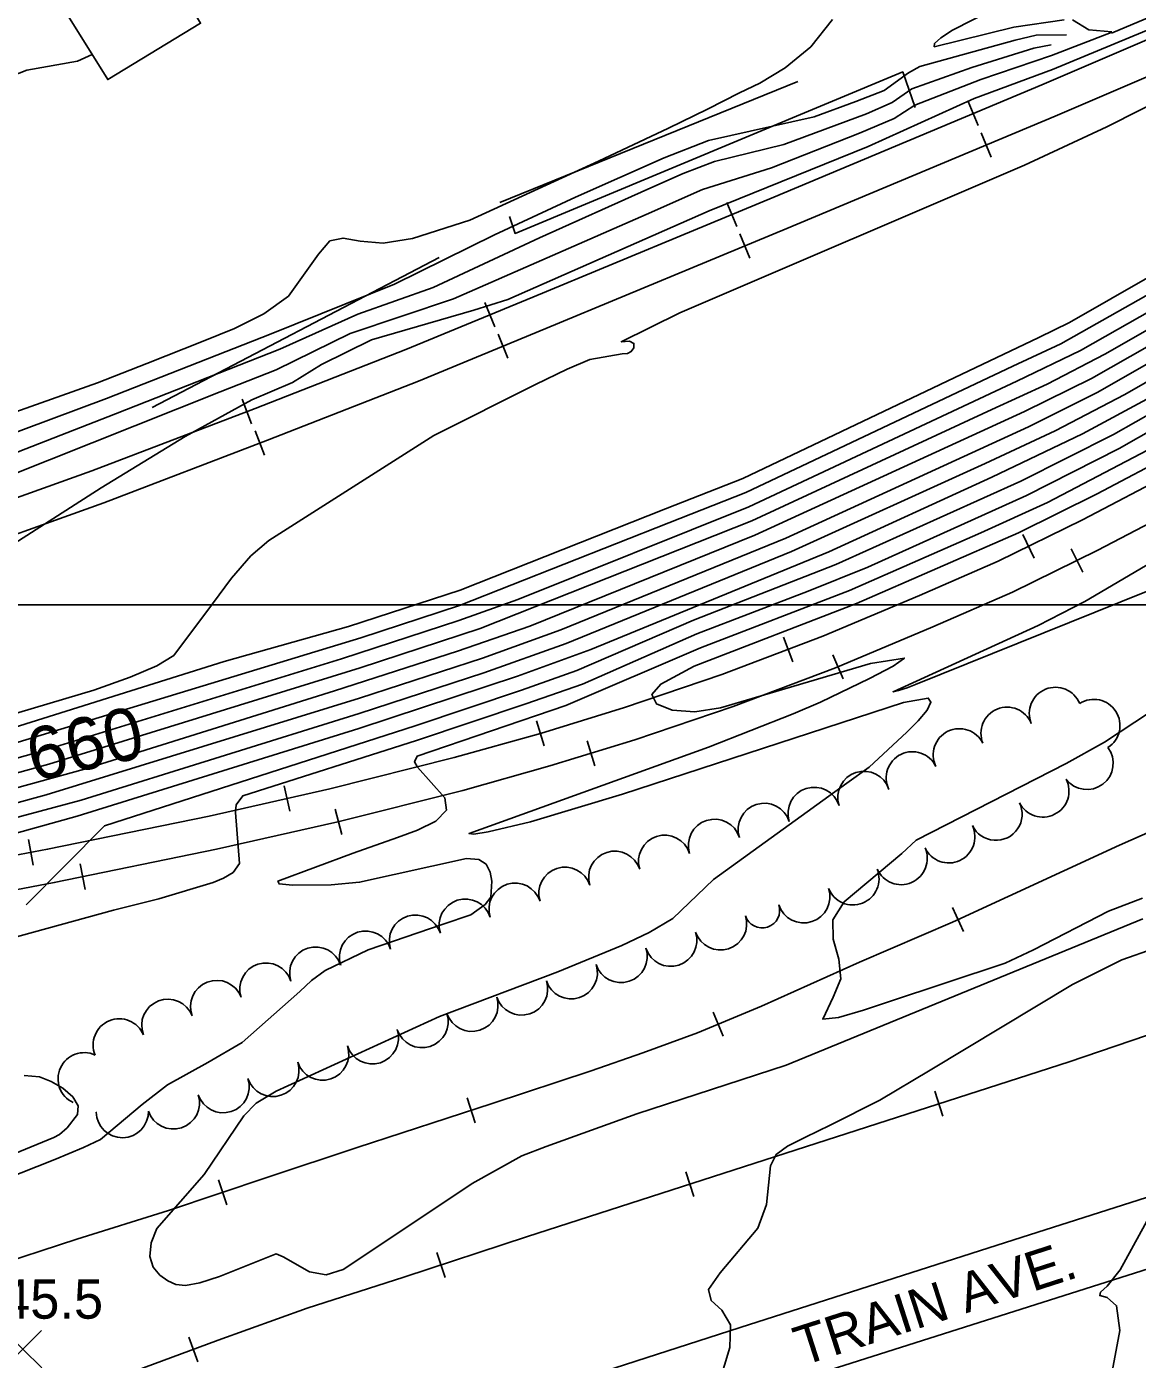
# Model space of a CAD drawing. Extents: x 79600 to 91800, y 75600 to 84400.
# Drawn here: x 82374 to 82798, y 80712 to 81221 of the extents above; entities that cross this region are included whole.
import ezdxf

# ---------------------------------------------------------------- set-up
doc = ezdxf.new("R2010")
doc.units = 0
for name, color, linetype in [('084-085$0$BLDG', 7, 'Continuous'), ('084-085$0$GRID', 7, 'Continuous'), ('084-085$0$INDEX', 7, 'Continuous'), ('084-085$0$INDXLBL', 7, 'Continuous'), ('084-085$0$INTER', 7, 'Continuous'), ('084-085$0$ROAD', 7, 'Continuous'), ('084-085$0$ROAD-NAME', 7, 'Continuous'), ('084-085$0$RR', 7, 'Continuous'), ('084-085$0$SPOTMARK', 7, 'Continuous'), ('084-085$0$SPOTS', 7, 'Continuous'), ('084-085$0$TREES', 7, 'Continuous'), ('084-085$0$WALL', 7, 'Continuous')]:
    doc.layers.add(name, color=color, linetype=linetype)

# ---------------------------------------------------------------- blocks, each defined once
blk = doc.blocks.new('084-085$0$RRTICK100')
blk.add_line((0, -5), (0, 5))
blk = doc.blocks.new('084-085$0$SPOTX')
at = {"layer": '084-085$0$SPOTMARK'}
for p, q in [((-0.37, 0.358), (0.351, -0.358)), ((-0.012, 0), (0.347, 0.358)), ((-0.012, 0), (-0.37, -0.358))]:
    blk.add_line(p, q, dxfattribs=at)

msp = doc.modelspace()

# ---------------------------------------------------------------- linework, layer by layer
at = {"layer": '084-085$0$BLDG'}
msp.add_lwpolyline([(82403.91, 81280.5), (82368.6, 81258.51), (82404.57, 81200.59), (82440.04, 81222.12), (82423.7, 81249.22), (82432.54, 81253.48), (82430.96, 81257.04), (82452.65, 81269.93), (82446.84, 81277.82), (82475.65, 81294.95), (82468.12, 81305.78), (82418.57, 81274.84), (82424.22, 81265.08), (82416.17, 81260.06)], close=True, dxfattribs=at)
at = {"layer": '084-085$0$GRID'}
msp.add_line((85000, 81000), (80000, 81000), dxfattribs=at)
at = {"layer": '084-085$0$INDEX'}
for points in [[(82358.59, 81016.93), (82402.08, 81044.65), (82434.09, 81064.27), (82459.64, 81078.27), (82475.14, 81084.94), (82486.28, 81091.8), (82505.33, 81101.13), (82544.46, 81112.53), (82557.44, 81116.64), (82634.39, 81150.4), (82695.09, 81175.07), (82735.64, 81193.37), (82765.62, 81204.52), (82829.12, 81230.88), (82921.55, 81271.48), (82965.1, 81291.95), (82991.32, 81304.9), (83028.61, 81328.31), (83057.68, 81343.54)], [(82254.91, 80904.05), (82382.07, 80939.02), (82501.04, 80975.83), (82546.84, 80990.84), (82650.69, 81032.01), (82742.43, 81074.54), (82763.5, 81084.25), (82785.64, 81095.73), (82854.97, 81135.33), (82872.78, 81145.71), (82911.76, 81171.14), (82959.58, 81207.89), (82980.66, 81224.58), (82993.53, 81233.26), (83019.4, 81246.79), (83055.54, 81270.57), (83097.05, 81295.39), (83109.33, 81302.54), (83126.18, 81309.59), (83138.04, 81314.37)], [(82373.38, 80885.36), (82403.33, 80915.54), (82522.03, 80953.74), (82562.73, 80967.38), (82583.86, 80974.82), (82628.35, 80994.13), (82682.75, 81015.3), (82753.47, 81047.23), (82788.92, 81065), (82840.07, 81094.04), (82865.94, 81108.97), (82904.11, 81134.04), (82934.06, 81154.84), (82990.98, 81198.75), (83011.32, 81214.13), (83027.79, 81224.18), (83037.05, 81230.22), (83074.72, 81261.89), (83108.67, 81286.9), (83117.53, 81291.82)], [(82255.52, 81023.64), (82257.37, 81027.55), (82260.12, 81032.57), (82264.54, 81037.73), (82277.7, 81045.42), (82284.18, 81050.37), (82293.76, 81061.3), (82312.16, 81077.28), (82320.13, 81084.39), (82328.94, 81095.05), (82338.31, 81110.46), (82346.82, 81128.89), (82352.75, 81147.88), (82355.03, 81165.19), (82355.07, 81189.99), (82356.55, 81195.88), (82359.53, 81198.69), (82373.57, 81204.21), (82393.05, 81207.6), (82398.63, 81210.16)]]:
    msp.add_lwpolyline(points, dxfattribs=at)
at = {"layer": '084-085$0$INTER'}
for points in [[(82251.84, 80914.36), (82256.6, 80915.86), (82358.48, 80943.94), (82501.33, 80987.4), (82538.99, 80999.75), (82619, 81031.33), (82648.38, 81042.82), (82750.48, 81091.12), (82768.76, 81099.59), (82868.3, 81155.79), (82906.41, 81180.25), (82968.44, 81228.54), (82976.53, 81234.91), (83016.04, 81255.84), (83068.65, 81288.5), (83119.76, 81317.01), (83124.62, 81319.36), (83149.4, 81326.86)], [(82253.55, 80908.62), (82377.95, 80943.6), (82493.84, 80979.35), (82538.74, 80993.9), (82561.31, 81001.93), (82649.54, 81037.41), (82751.95, 81085.34), (82776.34, 81097.08), (82863.17, 81146.43), (82900.73, 81170.23), (82915.19, 81179.84), (82978.6, 81229.75), (83017.72, 81251.32), (83053.72, 81273.97), (83096.89, 81298.58), (83110.94, 81306.11), (83140.81, 81317.42)], [(82352.83, 80948.09), (82449.1, 80978.35), (82496.51, 80991.67), (82539.23, 81005.6), (82617.66, 81036.65), (82647.23, 81048.22), (82760.37, 81102.07), (82772.15, 81107.77), (82835.24, 81143.97), (82859.53, 81157.23), (82868.58, 81162.24), (82875.23, 81167.15), (82902.34, 81195.6), (82927.51, 81217.5), (82945.99, 81233.86), (82956.47, 81241.94), (82967.86, 81249.18), (83005.77, 81267.92), (83028.8, 81281.82), (83072.55, 81306.61)], [(82311.24, 80857.1), (82406.74, 80883.31), (82424.03, 80887.68), (82444.82, 80893.93), (82448.78, 80895.46), (82452.5, 80897.72), (82454.96, 80901.15), (82453.36, 80920.57), (82453.66, 80923.53), (82456.13, 80927.01), (82522.55, 80948.14), (82564.3, 80962.13), (82585.93, 80969.63), (82629.69, 80988.81), (82672.21, 81005.16), (82695.05, 81014.37), (82755.67, 81041.76), (82791.02, 81059.65), (82861.42, 81099.71), (82897.59, 81123.13), (82920.92, 81138.93), (83004.71, 81202.65), (83029.47, 81219.65), (83077.24, 81259.28)], [(82751.22, 81231.75), (82727.41, 81219.42), (82722.94, 81216.53), (82720.5, 81214.33), (82720.43, 81213.13), (82750.84, 81220.65), (82770.07, 81223.43)], [(82322.24, 81057.03), (82400.65, 81084.71), (82419.46, 81092.09), (82441.04, 81100.69), (82452.98, 81105.52), (82464.24, 81111.07), (82473.61, 81117.89), (82485.11, 81133.87), (82489.45, 81139), (82494.48, 81140.04), (82501.04, 81138.85), (82509.83, 81138.14), (82521.06, 81139.9), (82542.95, 81146.93), (82592.05, 81169.38), (82618.86, 81182.06), (82633.76, 81189.36), (82646.02, 81195.52), (82653.8, 81199.26), (82663.48, 81205.03), (82673.25, 81213.17), (82681.58, 81223.58)], [(82773.24, 81223.47), (82779.47, 81219.61), (82788.23, 81218.81)], [(82226.15, 81000.78), (82265.07, 81024.62), (82308.8, 81043.24), (82404.09, 81078.81), (82467, 81103.53), (82514.13, 81122.49), (82552.41, 81141.25), (82583.35, 81155.7), (82617.14, 81170.76), (82634.16, 81177.29), (82674.51, 81186.42), (82690.5, 81192.24), (82701.25, 81196.42), (82710.54, 81203.22), (82714.84, 81205.56), (82751.36, 81215.61), (82759.41, 81217.56), (82770.94, 81217.69)], [(82227.6, 80995.9), (82301.22, 81023.16), (82447.57, 81081.35), (82468.86, 81089.75), (82497.23, 81103.63), (82536.71, 81116.86), (82610.25, 81149.03), (82631.85, 81158.6), (82658.22, 81166.9), (82691.85, 81180.14), (82705.09, 81185.77), (82712.95, 81190.83), (82738.25, 81200.62), (82765.25, 81209.75), (82788, 81218.58)], [(82227.22, 80997.17), (82264.52, 81017.18), (82407.53, 81072.9), (82470.3, 81097.58), (82500.16, 81110.98), (82528.96, 81121.2), (82569.53, 81140.09), (82610.98, 81158.79), (82624.5, 81164.68), (82636.43, 81169.26), (82662.96, 81175.85), (82694.57, 81187.57), (82704.36, 81191.79), (82711.8, 81197.08), (82734.75, 81205.21), (82758.43, 81212.56), (82765.06, 81213.89)], [(82364.63, 80956.99), (82399.27, 80967.39), (82413.06, 80972.27), (82423.33, 80976.66), (82429.79, 80980.62), (82444.59, 81000.34), (82451.87, 81010.12), (82459.27, 81018.64), (82466.13, 81024.48), (82529.16, 81064.69), (82568.08, 81084.13), (82580.1, 81090.01), (82588.84, 81093.61), (82601.17, 81095.83), (82603.15, 81095.97), (82604.6, 81096.68), (82605.61, 81098.18), (82605.63, 81099.82), (82603.96, 81100.69), (82600.82, 81100.44), (82623.19, 81111.54), (82754.94, 81167.92), (82786.4, 81182.5), (82812.34, 81195.66)], [(82268.53, 80858.24), (82283.74, 80862.38), (82287.78, 80863.37), (82292.86, 80864.85), (82296.36, 80866.16), (82299.85, 80868.42), (82302.47, 80872.19), (82303.86, 80883.94), (82303.93, 80889.37), (82304.99, 80893.05), (82309.61, 80895.98), (82392.84, 80919.18), (82500.46, 80952.69), (82561.16, 80972.63), (82589.13, 80982.92), (82680.1, 81020.24), (82742.4, 81048.69), (82777.09, 81065.25), (82803.35, 81079.36), (82863.75, 81114.24), (82900.55, 81138.12), (82905.68, 81141.65)], [(82257.97, 80893.77), (82381.05, 80927.35), (82500.75, 80964.26), (82547.77, 80979.61), (82577.64, 80990.38), (82663.69, 81025.44), (82756.37, 81067.99), (82782.63, 81081.04), (82849.79, 81119.38), (82867.55, 81129.6)], [(82259.57, 80888.38), (82273.62, 80892.95), (82394.43, 80925.29), (82500.6, 80958.48), (82548.23, 80974), (82579.72, 80985.19), (82665.82, 81020.37), (82739.83, 81053.99), (82766.64, 81066.43), (82793.27, 81080.31), (82852.7, 81114.46), (82879.51, 81130.59), (82884.45, 81133.87)], [(82256.39, 80899.09), (82361.83, 80927.89), (82395.64, 80937.22), (82491.17, 80967.04), (82538.25, 80982.19), (82565.87, 80991.83), (82651.85, 81026.6), (82754.9, 81073.78), (82780.53, 81086.38), (82852.62, 81127.47)], [(82351.78, 80775.16), (82384.28, 80788.05), (82395.34, 80792.65), (82401.79, 80795.63), (82417.75, 80809.01), (82427.44, 80816.59), (82442.83, 80825.11), (82455.96, 80832.73), (82477.9, 80852.2), (82482.36, 80856.37), (82487.6, 80860.21), (82504.11, 80868.11), (82532.74, 80877.93), (82543.31, 80881.57), (82548.78, 80885.46), (82551.01, 80888.3), (82551.36, 80894.43), (82550.73, 80897.86), (82549.2, 80900.83), (82546.35, 80902.61), (82541.64, 80903.03), (82500.8, 80893.98), (82489.98, 80892.98), (82475.19, 80892.83), (82470.05, 80893.34), (82469.61, 80894.44), (82498.32, 80905.03), (82515.29, 80911.09), (82522.88, 80913.9), (82529.93, 80917.35), (82533.95, 80921.47), (82533.32, 80926.15), (82522.88, 80937.91), (82521.8, 80939.91), (82522.79, 80942.16), (82579.57, 80961.52), (82631.03, 80983.5), (82688.07, 81005.4), (82738.25, 81027.5), (82763.74, 81039.08), (82810.24, 81063.41)], [(82800.17, 80879.94), (82663.81, 80824.1), (82606.78, 80805.44), (82572.07, 80792.95), (82562.78, 80789.4), (82543.83, 80778.87), (82500.84, 80750.23), (82494.55, 80746.08), (82488.03, 80744.03), (82481.64, 80745.15), (82471.64, 80750.92), (82468.87, 80752.06), (82447.23, 80743.33), (82439.7, 80740.92), (82434.29, 80739.94), (82430.53, 80740.31), (82427.47, 80741.7), (82424.45, 80743.89), (82421.92, 80746.95), (82420.64, 80751.04), (82421.18, 80756.15), (82423.36, 80761.74), (82441.36, 80782.35), (82456.52, 80804.79), (82461.33, 80809.61), (82468.97, 80814.21), (82531.35, 80842.64), (82576.55, 80859.7), (82601.02, 80869.82), (82611.42, 80874.81), (82620.5, 80880.09), (82636.1, 80894.97), (82687, 80931.82), (82695.48, 80937.89), (82709.89, 80951.25), (82714.3, 80955.68), (82717.64, 80959.72), (82719.15, 80962.79), (82718.1, 80964.33), (82708.7, 80962.57), (82601.22, 80927.56), (82566.11, 80917.07), (82549.9, 80913.18), (82544.46, 80912.35), (82542.61, 80912.58), (82634.12, 80945.51), (82666.52, 80958.24), (82676.89, 80962.76), (82695.6, 80971.77), (82704.71, 80976.5), (82709, 80979.58), (82695.99, 80977.59), (82648.7, 80963.48), (82638.69, 80960.59), (82628.92, 80959.09), (82620.25, 80959.74), (82614.21, 80962.16), (82612.46, 80965.7), (82615.9, 80969.69), (82628.6, 80976.52), (82690.72, 81000.46), (82752.64, 81027.49), (82782.64, 81042.37), (82812.54, 81058.1)], [(82870.12, 81032.68), (82713.29, 80969.51), (82710.03, 80968.27), (82706.8, 80967.23), (82704.66, 80966.71), (82760.08, 80992.04), (82777.92, 81001.16), (82858.94, 81048.79)], [(82800.01, 80887.9), (82787.04, 80882.93), (82758.31, 80868.1), (82747.49, 80863.08), (82702.53, 80848.13), (82693.4, 80845.08), (82683.79, 80842.33), (82677.78, 80841.7), (82681.76, 80850.01), (82684.71, 80857.05), (82683.97, 80864.59), (82681.77, 80872.18), (82681.61, 80879.55), (82685.97, 80886.42), (82708.07, 80904.92), (82713.44, 80910.07), (82770.82, 80939.29), (82785.47, 80947.49), (82820.65, 80970.61)], [(82804.47, 80868.7), (82792.14, 80864.35), (82773.19, 80854.96), (82718.8, 80822.13), (82699.57, 80810.76), (82680.58, 80801.11), (82671.22, 80796.53), (82664.32, 80793.15), (82659.95, 80789.98), (82657.78, 80785.63), (82656.27, 80770.86), (82652.99, 80761.81), (82638.6, 80744.75), (82634.08, 80738.44), (82635.11, 80734.23), (82639.19, 80730.45), (82642.54, 80724.92), (82642.34, 80716.19), (82636.14, 80696)], [(82368.79, 80790.24), (82383.96, 80796.48), (82386.17, 80797.64), (82389.05, 80800.19), (82392.98, 80805.27), (82393.29, 80808.55), (82391.2, 80812), (82387.4, 80815.25), (82382.94, 80817.9), (82378.43, 80819.58), (82372.6, 80820.1)], [(82810.25, 80780.32), (82791.49, 80745.91), (82786.42, 80739.64), (82783.96, 80737.38), (82783.68, 80736.08), (82786.49, 80735.38), (82790.06, 80732.2), (82791.28, 80722.75), (82788.03, 80704.98)]]:
    msp.add_lwpolyline(points, dxfattribs=at)
at = {"layer": '084-085$0$ROAD'}
for points in [[(82526.61, 80685.34), (82646.24, 80723.87), (82750.82, 80757.34), (82878.99, 80798.26), (82988.53, 80834.09), (83102.11, 80870.57), (83159.2, 80889.43), (83185.89, 80898.46), (83206.83, 80906.21), (83225.28, 80914.26), (83244.97, 80922.78), (83260.15, 80931.11), (83274.41, 80939.44), (83287.26, 80948.08), (83298.86, 80957.32), (83313.09, 80969.23), (83330.25, 80984.42), (83346.62, 81001.31), (83363.61, 81020.23), (83451.73, 81124.34), (83535.05, 81224.21), (83642.47, 81350.36), (83678.89, 81393.19), (83686.23, 81402.11)], [(83163.1, 80863.49), (83022.07, 80816.73), (82821.44, 80752.34), (82669.84, 80704.28)]]:
    msp.add_lwpolyline(points, dxfattribs=at)
at = {"layer": '084-085$0$RR'}
for points in [[(83149.84, 81362.64), (83111.23, 81346.7), (83071.22, 81330.27), (83023.77, 81310.38), (82914.6, 81264.29), (82761.56, 81198.65), (82659.06, 81155.71), (82566.95, 81117.5), (82518.41, 81097.45), (82460.87, 81075.01), (82398.52, 81051.14), (82336.16, 81028.82), (82262.31, 81003.64), (82228.57, 80992.66)], [(83150.85, 81349.9), (83116.18, 81334.67), (83076.2, 81318.27), (83028.81, 81298.4), (82919.69, 81252.33), (82766.63, 81186.68), (82664.06, 81143.71), (82571.91, 81105.49), (82523.26, 81085.39), (82465.56, 81062.89), (82403.04, 81038.95), (82340.45, 81016.55), (82266.42, 80991.3), (82232.27, 80980.19)], [(83056.51, 81222.43), (83024.19, 81194.09), (82995.73, 81170.9), (82967.73, 81149.27), (82935.22, 81126.05), (82907.51, 81107.68), (82873.59, 81086.48), (82844.01, 81068.73), (82811.63, 81050.49), (82777.07, 81032.39), (82744.83, 81016.64), (82714.75, 81003.54), (82677.85, 80987.92), (82639.23, 80973.37), (82601.99, 80960.69), (82569.87, 80950.85), (82536.97, 80941.63), (82489.47, 80929.67), (82443.35, 80919.27), (82381.56, 80906.6), (82260.97, 80883.66)], [(83065.2, 81212.77), (83032.58, 81184.16), (83003.81, 81160.71), (82975.48, 81138.83), (82942.59, 81115.34), (82914.54, 81096.75), (82880.38, 81075.39), (82850.54, 81057.49), (82817.84, 81039.06), (82782.94, 81020.79), (82750.28, 81004.83), (82719.88, 80991.6), (82682.67, 80975.84), (82643.61, 80961.13), (82605.99, 80948.32), (82573.53, 80938.38), (82540.31, 80929.06), (82492.48, 80917.02), (82446.09, 80906.56), (82384.08, 80893.84), (82264.7, 80871.13)], [(83074.26, 81045.3), (83022.67, 81016.68), (82961.14, 80985.82), (82862.55, 80939.64), (82791.23, 80908.1), (82727.36, 80878.77), (82691.85, 80863.47), (82654.33, 80846.59), (82629.98, 80836.49), (82609.04, 80828.74), (82589.34, 80821.93), (82551.48, 80809.41), (82499.82, 80792.6), (82465.68, 80781.35), (82427.83, 80768.51), (82392.76, 80757.56), (82358.31, 80746.46)], [(83053.62, 80940.38), (83011.32, 80918.19), (82959.85, 80894.08), (82913.17, 80875.13), (82867.42, 80857.89), (82772, 80825.42), (82683.1, 80796.71), (82565.02, 80758.65), (82517.7, 80743.12), (82480.77, 80731.22), (82446.8, 80719.04), (82407.86, 80704.64)]]:
    msp.add_lwpolyline(points, dxfattribs=at)
at = {"layer": '084-085$0$TREES'}
for centre, radius, start, end in [((82766.73, 80958.46), 10, 22.3631, 202.3631), ((82781.37, 80953.84), 10, 302.6509, 122.6509), ((82748.24, 80950.85), 10, 22.3631, 202.3631), ((82730.01, 80942.64), 10, 26.1065, 206.1065), ((82712.05, 80933.84), 10, 26.1065, 206.1065), ((82778.8, 80939.39), 10, 217.1187, 37.1187), ((82693.55, 80926.37), 10, 17.892, 197.892), ((82761.9, 80928.85), 10, 206.795, 26.795), ((82674.51, 80920.25), 10, 17.7595, 197.7595), ((82655.46, 80914.15), 10, 17.7595, 197.7595), ((82743.98, 80919.97), 10, 205.9348, 25.9348), ((82636.42, 80908.05), 10, 17.7595, 197.7595), ((82725.94, 80911.33), 10, 205.2211, 25.2211), ((82617.37, 80901.95), 10, 17.7595, 197.7595), ((82598.32, 80895.85), 10, 17.7595, 197.7595), ((82707.74, 80903.04), 10, 203.7401, 23.7401), ((82579.28, 80889.75), 10, 17.7595, 197.7595), ((82689.3, 80895.29), 10, 201.9052, 21.9052), ((82560.23, 80883.65), 10, 17.7595, 197.7595), ((82670.52, 80888.45), 10, 198.109, 18.109), ((82541.18, 80877.55), 10, 17.7595, 197.7595), ((82654.63, 80883.25), 6.72, 198.109, 18.109), ((82522.14, 80871.45), 10, 17.7595, 197.7595), ((82638.73, 80878.05), 10, 198.109, 18.109), ((82503.09, 80865.34), 10, 17.7595, 197.7595), ((82619.72, 80871.84), 10, 198.109, 18.109), ((82484.04, 80859.24), 10, 17.7595, 197.7595), ((82600.71, 80865.62), 10, 198.109, 18.109), ((82465.01, 80853.15), 9.98, 17.7595, 197.7595), ((82581.71, 80859.4), 10, 198.109, 18.109), ((82446.18, 80846.49), 10, 21.1535, 201.1535), ((82562.7, 80853.19), 10, 198.109, 18.109), ((82427.52, 80839.28), 10, 21.1535, 201.1535), ((82543.69, 80846.97), 10, 198.109, 18.109), ((82408.97, 80831.8), 10, 22.7279, 202.7279), ((82524.68, 80840.75), 10, 198.109, 18.109), ((82505.67, 80834.54), 10, 198.109, 18.109), ((82395.55, 80818.87), 10, 65.1334, 245.1334), ((82486.66, 80828.32), 10, 198.109, 18.109), ((82467.65, 80822.1), 10, 198.109, 18.109), ((82448.64, 80815.89), 10, 198.109, 18.109), ((82429.63, 80809.67), 10, 198.109, 18.109), ((82410.13, 80806.36), 10, 181.146, 1.146), ((82400.13, 80806.16), 0.0000000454, 181.1575, 1.1575)]:
    msp.add_arc(centre, radius, start, end, dxfattribs=at)
at = {"layer": '084-085$0$WALL'}
for p, q in [((82554.37, 81153.6), (82668.24, 81199.89)), ((82421.57, 81075.31), (82531.17, 81132.61))]:
    msp.add_line(p, q, dxfattribs=at)
for points in [[(82788.19, 81218.37), (82967.51, 81294), (83003.64, 81310.87)], [(82558.13, 81148.34), (82560.2, 81141.82), (82708.34, 81203.56), (82713.09, 81189.9)]]:
    msp.add_lwpolyline(points, dxfattribs=at)

# ---------------------------------------------------------------- block references
at = {"layer": '084-085$0$RR'}
for p, rotation in [((82735.27, 81187.64), -157.27063421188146), ((82740.23, 81175.62), -157.27063421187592), ((82643.01, 81149.05), -157.4716673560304), ((82647.98, 81137.04), -157.47167497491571), ((82550.63, 81110.76), -157.55352005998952), ((82555.6, 81098.75), -157.55352005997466), ((82457.72, 81073.8), -159.05071986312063), ((82462.68, 81061.78), -159.0507198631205), ((82756.44, 81022.31), -153.960531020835), ((82774.94, 81016.88), -153.96053102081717), ((82664.56, 80982.91), -159.3597871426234), ((82683.6, 80976.23), -157.05164387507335), ((82569.87, 80950.85), -162.96359978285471), ((82589.25, 80943.19), -162.96359978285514), ((82473.03, 80925.96), -167.29357046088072), ((82492.73, 80917.08), -165.8661647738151), ((82375.18, 80905.38), -169.23019195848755), ((82394.97, 80896.08), -168.4113149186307), ((82729.49, 80879.75), -155.3402752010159), ((82637.85, 80839.75), -157.4587192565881), ((82722.17, 80809.33), -162.10769090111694), ((82543.46, 80806.8), -161.98089522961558), ((82627, 80778.63), -162.1342059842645), ((82448.48, 80775.52), -161.27313071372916), ((82531.88, 80747.77), -161.82478696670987), ((82437.25, 80715.5), -159.7105169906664)]:
    msp.add_blockref('084-085$0$RRTICK100', p, dxfattribs=dict(at, rotation=rotation))
at = {"layer": '084-085$0$SPOTS', "xscale": 20, "yscale": 20}
msp.add_blockref('084-085$0$SPOTX', (82372.29, 80715.59), dxfattribs=at)

# ---------------------------------------------------------------- texts
at = {"layer": '084-085$0$INDXLBL'}
msp.add_text('660', height=20, rotation=12.6755, dxfattribs=at).set_placement((82376.18, 80932.31))
at = {"layer": '084-085$0$ROAD-NAME'}
msp.add_text('TRAIN AVE.', height=15, rotation=17.8433, dxfattribs=at).set_placement((82669.88, 80709.08))
at = {"layer": '084-085$0$SPOTS'}
msp.add_text('645.5', height=15, dxfattribs=at).set_placement((82352.61, 80727.23))

doc.saveas('drawing.dxf')
